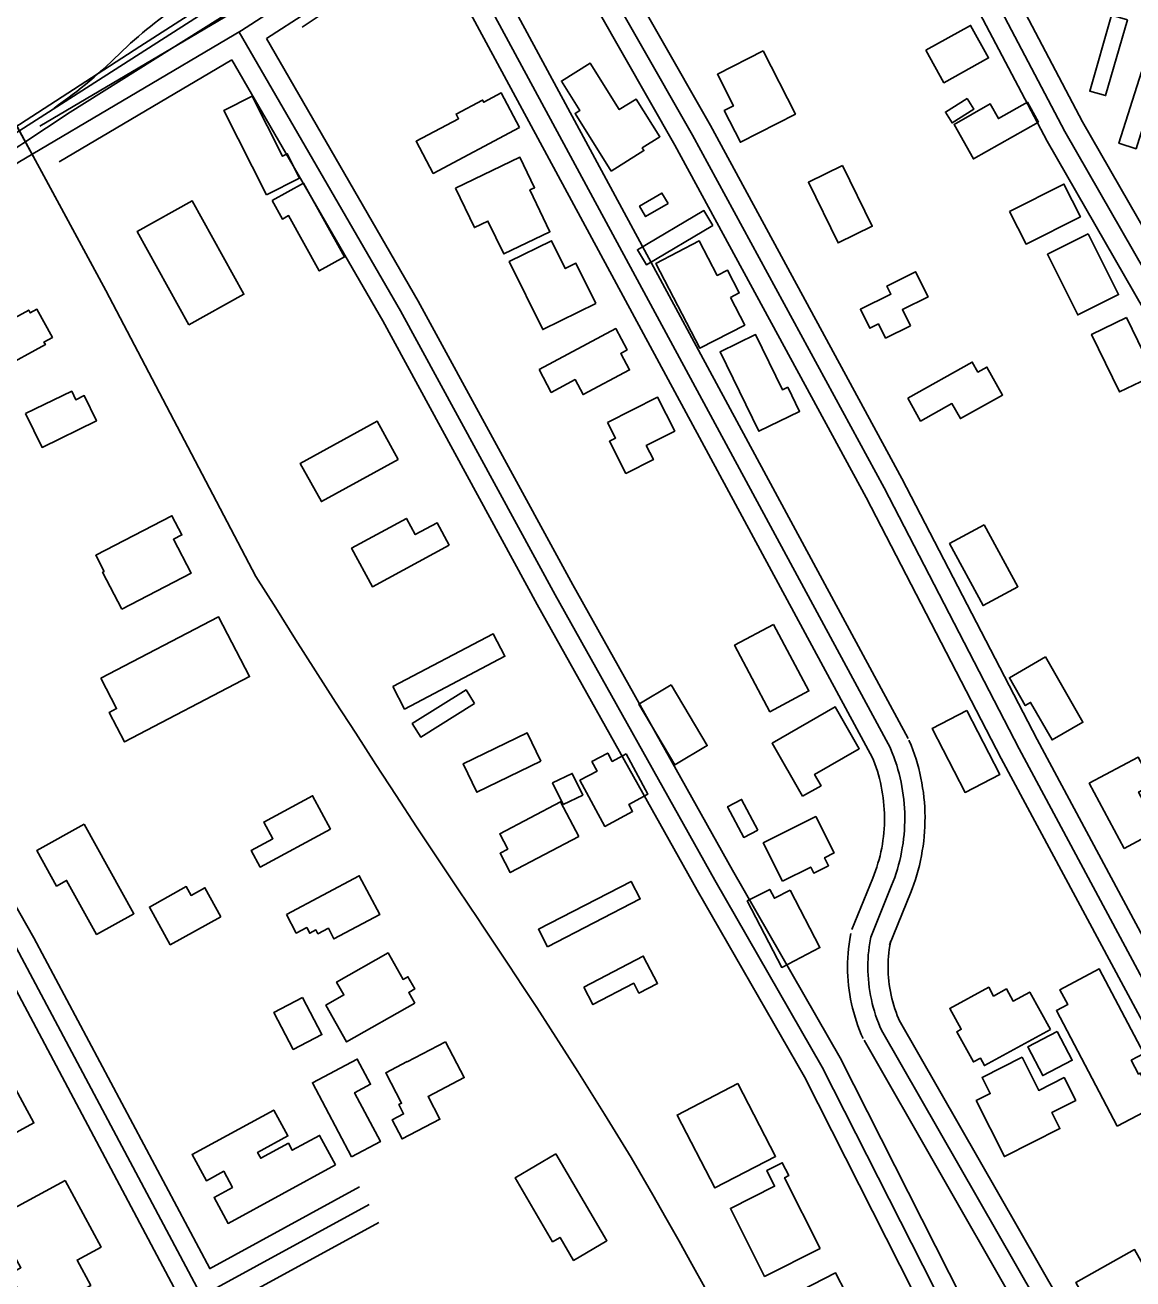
# Model space of a CAD drawing. Extents: x 3477039 to 3515015, y 546746 to 572297.
# Drawn here: x 3484672 to 3485493, y 561914 to 562842 of the extents above; entities that cross this region are included whole.
import ezdxf

# ---------------------------------------------------------------- set-up
doc = ezdxf.new("R2010")
doc.units = 0
for name, color, linetype in [('V-BLDG-OTLN', 7, 'Continuous'), ('V-RAIL-TRAK', 7, 'Continuous'), ('V-ROAD-CNTR', 7, 'Continuous'), ('V-TOPO-SHOR', 7, 'Continuous')]:
    doc.layers.add(name, color=color, linetype=linetype)

msp = doc.modelspace()

# ---------------------------------------------------------------- linework, layer by layer
at = {"layer": 'V-BLDG-OTLN'}
for points in [[(3485488.78, 562846.32), (3485472.58, 562790.06), (3485460.79, 562793.46), (3485476.99, 562849.71)], [(3485339.38, 562823.64), (3485372.53, 562842.06), (3485385.88, 562818.04), (3485352.73, 562799.62)], [(3485218.94, 562823.19), (3485242.85, 562776.33), (3485202.1, 562755.54), (3485190.14, 562778.99), (3485196.92, 562782.45), (3485184.98, 562805.87)], [(3485106.39, 562734.21), (3485079.61, 562776.87), (3485083.15, 562779.09), (3485069.51, 562800.82), (3485090.72, 562814.13), (3485112.34, 562779.7), (3485124.84, 562787.55), (3485142.4, 562759.58), (3485129.3, 562751.36), (3485130.53, 562749.36)], [(3485511.79, 562803.71), (3485495.17, 562750.75), (3485482.44, 562754.74), (3485499.07, 562807.7)], [(3484851.11, 562716.55), (3484819.39, 562779.02), (3484840.32, 562789.65), (3484862.9, 562745.17), (3484866.43, 562746.96), (3484875.57, 562728.96)], [(3485038.47, 562766.54), (3484974.55, 562732.49), (3484961.9, 562756.23), (3484993.26, 562772.94), (3484991.44, 562776.36), (3485011.06, 562786.81), (3485011.95, 562785.15), (3485024.88, 562792.04)], [(3485370, 562787.99), (3485375, 562780.06), (3485358.89, 562769.9), (3485353.89, 562777.83)], [(3485422.95, 562770.43), (3485374.65, 562743.24), (3485360.27, 562768.79), (3485387.08, 562783.87), (3485393.19, 562773.02), (3485414.69, 562785.11)], [(3484990.98, 562721.47), (3485038.77, 562744.42), (3485049.61, 562721.85), (3485046.1, 562720.16), (3485060.93, 562689.28), (3485026.71, 562672.84), (3485015.04, 562697.13), (3485004.99, 562692.3)], [(3485277.68, 562738.28), (3485299.72, 562693.33), (3485274.43, 562680.93), (3485252.39, 562725.88)], [(3484855.29, 562712.27), (3484878.5, 562725.16), (3484908.82, 562670.59), (3484890.16, 562660.22), (3484867.4, 562701.17), (3484862.86, 562698.64)], [(3485401.47, 562704.35), (3485441.7, 562724.57), (3485453.89, 562700.31), (3485413.66, 562680.09)], [(3485148.44, 562710.19), (3485131.86, 562700.5), (3485127.35, 562708.23), (3485143.93, 562717.92)], [(3484793.51, 562620.33), (3484755.29, 562689.46), (3484796.11, 562712.04), (3484834.34, 562642.9)], [(3485181.65, 562693.8), (3485132.38, 562664.74), (3485125.79, 562675.91), (3485175.07, 562704.95)], [(3485459.6, 562687.66), (3485482.12, 562642.7), (3485451.9, 562627.57), (3485429.38, 562672.52)], [(3485094.87, 562636.03), (3485055.6, 562616.73), (3485030.86, 562667.1), (3485062.22, 562682.51), (3485072.29, 562662), (3485080.21, 562665.88)], [(3485194.66, 562640.48), (3485205.23, 562620.13), (3485172.1, 562602.91), (3485139.45, 562665.74), (3485171.59, 562682.45), (3485184.85, 562656.93), (3485192.39, 562660.85), (3485201.2, 562643.88)], [(3485328.01, 562619.6), (3485309.56, 562610.42), (3485304.3, 562620.96), (3485297.87, 562617.76), (3485290.91, 562631.76), (3485313.55, 562643.04), (3485310.58, 562649.01), (3485331.75, 562659.54), (3485341.01, 562640.94), (3485322.08, 562631.52)], [(3484640.39, 562612.3), (3484674.98, 562631.19), (3484676.1, 562629.14), (3484681.03, 562631.83), (3484692.43, 562610.95), (3484686.19, 562607.54), (3484687.25, 562605.6), (3484653.97, 562587.43)], [(3485488.03, 562625.7), (3485508.69, 562583.11), (3485482.77, 562570.53), (3485462.1, 562613.12)], [(3485052.89, 562587.13), (3485109.7, 562617.5), (3485118.17, 562601.65), (3485113.45, 562599.13), (3485119.97, 562586.94), (3485085.56, 562568.55), (3485079.61, 562579.68), (3485061.93, 562570.23)], [(3485237.15, 562574.11), (3485245.87, 562556.13), (3485215.59, 562541.44), (3485187.02, 562600.3), (3485213.32, 562613.06), (3485233.16, 562572.18)], [(3485325.96, 562566), (3485373.79, 562592.71), (3485377.95, 562585.27), (3485384.65, 562589.02), (3485396.24, 562568.27), (3485364.94, 562550.78), (3485358.7, 562561.96), (3485335.46, 562548.98)], [(3484672.66, 562554.48), (3484706.75, 562571.02), (3484709.78, 562564.77), (3484716.03, 562567.81), (3484725.13, 562549.05), (3484684.79, 562529.48)], [(3485103.7, 562547.95), (3485140.62, 562566.8), (3485153.47, 562541.62), (3485132.29, 562530.82), (3485137.56, 562520.5), (3485117.3, 562510.16), (3485105.09, 562534.09), (3485109.6, 562536.4)], [(3484948.51, 562520.63), (3484891.68, 562489.32), (3484876.07, 562517.64), (3484932.9, 562548.95)], [(3484743.9, 562409.58), (3484729.63, 562437.05), (3484730.76, 562437.64), (3484724.59, 562449.53), (3484781.04, 562478.84), (3484788.39, 562464.69), (3484782.14, 562461.45), (3484795.2, 562436.22)], [(3484986.33, 562457.14), (3484929.51, 562426.3), (3484914.02, 562454.82), (3484954.71, 562476.91), (3484961.22, 562464.91), (3484977.35, 562473.67)], [(3485382.71, 562472.18), (3485407.56, 562426.25), (3485381.78, 562412.3), (3485356.92, 562458.22)], [(3484728.23, 562358.45), (3484815.39, 562404.02), (3484838.53, 562359.74), (3484745.93, 562311.33), (3484734.54, 562333.11), (3484739.98, 562335.96)], [(3485226.58, 562398.3), (3485252.81, 562349.06), (3485223.92, 562333.67), (3485197.69, 562382.91)], [(3484944.62, 562352.26), (3485018.95, 562391.36), (3485027.67, 562374.77), (3484953.35, 562335.67)], [(3485428.12, 562374.26), (3485455.77, 562325.94), (3485432.87, 562312.84), (3485417.03, 562340.52), (3485413.08, 562338.25), (3485401.27, 562358.89)], [(3485150.78, 562353.57), (3485177.53, 562308.56), (3485153.52, 562294.29), (3485126.77, 562339.3)], [(3485005.16, 562339.78), (3484965.34, 562314.85), (3484959.04, 562324.91), (3484998.86, 562349.84)], [(3485248.12, 562271.02), (3485225.54, 562310.33), (3485272.29, 562337.19), (3485290.06, 562306.26), (3485256.98, 562287.26), (3485261.79, 562278.88)], [(3485369.77, 562334.49), (3485394.15, 562287.16), (3485368.45, 562273.93), (3485344.08, 562321.26)], [(3485054.23, 562297.04), (3485006.92, 562274.08), (3484996.72, 562295.09), (3485044.04, 562318.05)], [(3485117.33, 562302.4), (3485133.44, 562272.58), (3485119.46, 562265.02), (3485122.23, 562259.88), (3485101.65, 562248.76), (3485083.22, 562282.89), (3485095.88, 562289.73), (3485092.08, 562296.76), (3485103.78, 562303.08), (3485107.12, 562296.89)], [(3485486.17, 562232.43), (3485460.4, 562280.72), (3485496.63, 562300.06), (3485507.49, 562279.7), (3485497.01, 562274.11), (3485511.9, 562246.17)], [(3485070.79, 562264.86), (3485062.98, 562280.94), (3485077.53, 562288), (3485085.31, 562271.9)], [(3484898.54, 562246.74), (3484846.42, 562218.64), (3484839.8, 562230.92), (3484855.76, 562239.53), (3484849.05, 562251.98), (3484885.2, 562271.47)], [(3485214.89, 562246.02), (3485204.51, 562240.55), (3485192.55, 562263.27), (3485202.93, 562268.74)], [(3485082.27, 562241.2), (3485031.61, 562214.52), (3485024.04, 562228.89), (3485029.79, 562231.93), (3485023.79, 562243.31), (3485068.69, 562266.96)], [(3484715.92, 562250.33), (3484752.79, 562183.98), (3484725.23, 562168.66), (3484702.97, 562208.72), (3484695.52, 562204.58), (3484680.91, 562230.87)], [(3485233.26, 562208.16), (3485219.01, 562236.56), (3485257.85, 562256.04), (3485271.38, 562229.08), (3485264.35, 562225.55), (3485267.31, 562219.64), (3485256.38, 562214.15), (3485254.13, 562218.63)], [(3484865.77, 562183.57), (3484919.77, 562212.12), (3484934.96, 562183.39), (3484901, 562165.44), (3484896.85, 562173.3), (3484889.14, 562169.22), (3484887.67, 562172.04), (3484883.07, 562169.6), (3484880.86, 562173.75), (3484873.12, 562169.66)], [(3484817.26, 562181.8), (3484779.82, 562161.06), (3484764.34, 562189), (3484791.63, 562204.12), (3484795.23, 562197.61), (3484805.38, 562203.24)], [(3485059.18, 562159.61), (3485052.5, 562172.56), (3485121.14, 562207.96), (3485127.82, 562195.02)], [(3485238.82, 562201.51), (3485260.9, 562158.91), (3485232.64, 562144.27), (3485207.13, 562193.5), (3485223.74, 562202.11), (3485227.18, 562195.47)], [(3484961.02, 562117.69), (3484910.34, 562089.13), (3484895.01, 562116.34), (3484908.34, 562123.86), (3484902.94, 562133.45), (3484941.13, 562154.97), (3484952.19, 562135.34), (3484955.75, 562137.35), (3484960.85, 562128.3), (3484956.44, 562125.81)], [(3485086.11, 562129.66), (3485130.14, 562152.66), (3485140.68, 562132.46), (3485126.89, 562125.26), (3485123.06, 562132.59), (3485092.83, 562116.8)], [(3485481.18, 562026.63), (3485436.1, 562112.32), (3485444.47, 562116.72), (3485438.64, 562127.79), (3485467.8, 562143.14), (3485500.79, 562080.44), (3485491.5, 562075.56), (3485496.9, 562065.3), (3485498.21, 562065.99), (3485510.73, 562042.18)], [(3485431.6, 562098.26), (3485382.83, 562071.55), (3485379.8, 562077.08), (3485374.59, 562074.23), (3485362.33, 562096.62), (3485365.62, 562098.42), (3485357.16, 562113.87), (3485385.95, 562129.63), (3485389.52, 562123.1), (3485399.1, 562128.35), (3485404.05, 562119.3), (3485416.38, 562126.05)], [(3484877.8, 562121.98), (3484892.06, 562094.52), (3484870.85, 562083.51), (3484856.59, 562110.97)], [(3485436.76, 562096.78), (3485447.79, 562075.48), (3485426, 562064.19), (3485414.96, 562085.49)], [(3484646.58, 562088.27), (3484678.82, 562029.04), (3484623.98, 561999.18), (3484608.23, 562028.1), (3484621.73, 562035.46), (3484617.73, 562042.82), (3484596.06, 562031.02), (3484580.71, 562059.21), (3484618.87, 562079.99), (3484621.73, 562074.74)], [(3484983.73, 562089.2), (3484997.53, 562062.69), (3484970.68, 562048.71), (3484979.46, 562031.85), (3484951.43, 562017.26), (3484944.12, 562031.3), (3484952.63, 562035.73), (3484949.03, 562042.63), (3484951.11, 562043.71), (3484939.37, 562066.27), (3484955.25, 562074.54), (3484955.33, 562074.41)], [(3484914.03, 562003.94), (3484885.05, 562058.85), (3484918.29, 562076.4), (3484928.17, 562057.69), (3484916.34, 562051.45), (3484935.45, 562015.24)], [(3485410.66, 562077.81), (3485423.07, 562053.2), (3485441.84, 562062.66), (3485450.37, 562045.74), (3485432.61, 562036.78), (3485438.64, 562024.83), (3485397.65, 562004.16), (3485376.74, 562045.62), (3485387.05, 562050.82), (3485381, 562062.85)], [(3485200.04, 562058.21), (3485228.1, 562004.24), (3485183.16, 561980.88), (3485155.11, 562034.84)], [(3484902.2, 561997.96), (3484822.65, 561954.69), (3484812.2, 561973.9), (3484825.85, 561981.33), (3484819.37, 561993.26), (3484806.49, 561986.26), (3484795.91, 562005.71), (3484856.43, 562038.63), (3484866.86, 562019.45), (3484844.46, 562007.27), (3484846.84, 562002.89), (3484867.33, 562014.04), (3484870.18, 562008.81), (3484890.33, 562019.77)], [(3485065.35, 562006.18), (3485103.16, 561941.75), (3485078.45, 561927.25), (3485068.46, 561944.28), (3485062.99, 561941.07), (3485035.23, 561988.51)], [(3485261.16, 561936.1), (3485219.98, 561915.43), (3485194.7, 561965.77), (3485227.38, 561982.18), (3485221.55, 561993.78), (3485233.1, 561999.58), (3485237.88, 561990.05), (3485234.83, 561988.52)], [(3484701.85, 561986.39), (3484728.57, 561937.11), (3484710.73, 561927.44), (3484720.85, 561908.76), (3484678.01, 561885.53), (3484660.77, 561917.32), (3484669.11, 561921.84), (3484661.23, 561936.39), (3484663.9, 561937.84), (3484652.18, 561959.46)], [(3485517.6, 561893.06), (3485474.03, 561868.65), (3485450.4, 561910.82), (3485493.97, 561935.23)], [(3485275.38, 561881.83), (3485301.59, 561831.19), (3485271.41, 561815.57), (3485258.05, 561841.38), (3485253.81, 561839.19), (3485238.67, 561868.45), (3485243.52, 561870.97), (3485230.38, 561896.36), (3485272.42, 561918.11), (3485287.85, 561888.29)]]:
    msp.add_lwpolyline(points, close=True, dxfattribs=at)
at = {"layer": 'V-RAIL-TRAK'}
for points in [[(3486336.85, 563821.03), (3486189.21, 563726.67), (3486020.91, 563620.25), (3485849.62, 563509.18), (3485693.13, 563410.23), (3485543.13, 563314.73), (3485360.63, 563196.76), (3485337, 563181.22), (3485335.16, 563180.03), (3485272.62, 563139.79), (3485175.17, 563077.06), (3485019.85, 562977.52), (3484852.71, 562870.5), (3484705.67, 562777.9), (3484670.62, 562754.58), (3484668.45, 562753.14), (3484594.05, 562705.96), (3484546.78, 562674.29)], [(3484541.09, 562688.43), (3484662.15, 562764.93), (3484663.92, 562766.08), (3484757.24, 562826.51), (3484897.81, 562916.85), (3485048.98, 563012.34), (3485151.17, 563079.69), (3485243.89, 563138.37), (3485329.38, 563193.71), (3485330.12, 563194.19), (3485458.31, 563279.4), (3485511.56, 563320.97), (3485556.59, 563362.05), (3485588.61, 563393.31), (3485626.06, 563437.99), (3485677.14, 563494.23), (3485710.4, 563531.35), (3485769.11, 563588.67), (3485812.3, 563623.32), (3485889.7, 563675.73), (3485991.27, 563739.58), (3486092.87, 563805.77)]]:
    msp.add_lwpolyline(points, dxfattribs=at)
at = {"layer": 'V-ROAD-CNTR'}
for points in [[(3484732.14, 562645.74), (3484666.56, 562766.59), (3484567.72, 562947.49), (3484396.21, 563261.37), (3484185.98, 563654.56), (3483902.4, 564179.75), (3483759.12, 564437.03), (3483573.9, 564786.66), (3483343.65, 565203.64), (3482914.2, 565989.66)], [(3488866.84, 565455.12), (3488142.9, 564993.43), (3486940.87, 564218.68), (3485282.77, 563157.9), (3483076.99, 561745.78), (3481219.64, 560560.78)], [(3484684.32, 562733.87), (3484567.72, 562947.49), (3484403.38, 563248.24)], [(3484683.2, 562767.42), (3484824.62, 562850.99), (3484960.71, 562938.92), (3485036.42, 562990.21), (3485247.13, 563122.01), (3485321.9, 563172.59)], [(3484578.63, 562677.78), (3484667.17, 562740.53), (3484832.51, 562838.22), (3484968.99, 562926.41), (3485044.6, 562977.64), (3485255.31, 563109.44), (3485340.65, 563167.18)], [(3485259.08, 563111.79), (3485442.33, 562763.54), (3485578.67, 562525.95)], [(3485278.53, 563107.03), (3485455.47, 562770.77), (3485591.68, 562533.42)], [(3485253.33, 563090.5), (3485429.18, 562756.31), (3485565.66, 562518.49)], [(3485043.42, 562976.9), (3485166.67, 562760.67), (3485308.41, 562499.41), (3485408.5, 562306.14), (3485527.34, 562084.64), (3485620.77, 561910.91)], [(3485063.59, 562971.82), (3485179.78, 562767.96), (3485321.66, 562506.44), (3485421.77, 562313.13), (3485540.56, 562091.74), (3485625.6, 561933.61)], [(3485038.44, 562955.35), (3485153.56, 562753.37), (3485295.15, 562492.39), (3485395.23, 562299.14), (3485514.13, 562077.54), (3485601.62, 561914.85)], [(3485313.14, 562306.74), (3484976.08, 562930.99)], [(3485326.34, 562313.87), (3484995.64, 562926.35)], [(3484850.96, 562832.29), (3484970.6, 562909.59)], [(3485299.94, 562299.61), (3484970.6, 562909.59)], [(3484830.82, 562837.14), (3484950.28, 562630.58), (3485064.74, 562420.35), (3485183.17, 562208.83), (3485262.66, 562070.28), (3485353.64, 561890.77), (3485389.83, 561824.75), (3485430.79, 561759.9)], [(3484850.96, 562832.29), (3484963.36, 562637.92), (3485077.88, 562427.61), (3485196.22, 562216.23), (3485275.86, 562077.41), (3485366.91, 561897.76), (3485402.76, 561832.37), (3485434.54, 561782.04)], [(3484697.5, 562741.03), (3484825.38, 562816.59)], [(3484825.38, 562816.59), (3484937.2, 562623.24), (3485051.61, 562413.1), (3485170.12, 562201.44), (3485249.46, 562063.16), (3485340.37, 561883.77), (3485376.9, 561817.14), (3485410.88, 561763.33)], [(3484732.14, 562645.74), (3484684.32, 562733.87)], [(3484843.26, 562433.91), (3484732.14, 562645.74)], [(3484843.26, 562433.91), (3484732.14, 562645.74)], [(3484451.24, 562536.09), (3484665.66, 562158.92), (3484803.67, 561899.46), (3484925.89, 561678.84), (3485045.08, 561466.8)], [(3484469.31, 562534.67), (3484678.81, 562166.15), (3484809.07, 561921.25)], [(3484446.02, 562514.93), (3484652.52, 562151.69), (3484782.74, 561906.87)], [(3484843.26, 562433.91), (3484857.9, 562410.59), (3484872.6, 562387.3), (3484887.38, 562364.06), (3484902.22, 562340.86), (3484917.13, 562317.71), (3484932.11, 562294.6), (3484947.15, 562271.53), (3484962.26, 562248.51), (3484977.44, 562225.53), (3484992.68, 562202.59), (3485008, 562179.7), (3485010.2, 562176.41)], [(3484843.26, 562433.91), (3484857.9, 562410.59), (3484872.6, 562387.3), (3484887.38, 562364.06), (3484902.22, 562340.86), (3484917.13, 562317.71), (3484932.11, 562294.6), (3484947.15, 562271.53), (3484962.26, 562248.51), (3484977.44, 562225.53), (3484992.68, 562202.59), (3485008, 562179.7), (3485010.2, 562176.41)], [(3485314.03, 562204.86), (3485315.22, 562207.89), (3485316.33, 562210.94), (3485317.37, 562214.03), (3485318.33, 562217.14), (3485319.22, 562220.27), (3485320.03, 562223.42), (3485320.76, 562226.59), (3485321.41, 562229.78), (3485321.98, 562232.98), (3485322.48, 562236.2), (3485322.9, 562239.43), (3485323.23, 562242.66), (3485323.49, 562245.91), (3485323.67, 562249.16), (3485323.76, 562252.41), (3485323.78, 562255.66), (3485323.72, 562258.92), (3485323.57, 562262.17), (3485323.35, 562265.42), (3485323.05, 562268.66), (3485322.67, 562271.89), (3485322.2, 562275.11), (3485321.66, 562278.32), (3485321.04, 562281.51), (3485320.35, 562284.69), (3485319.57, 562287.85), (3485318.72, 562290.99), (3485317.79, 562294.11), (3485316.78, 562297.21), (3485315.7, 562300.28), (3485314.54, 562303.32), (3485313.31, 562306.33), (3485313.14, 562306.74)], [(3485327.99, 562199.38), (3485329.25, 562202.58), (3485330.49, 562205.98), (3485331.64, 562209.42), (3485332.72, 562212.88), (3485333.7, 562216.36), (3485334.6, 562219.87), (3485335.42, 562223.4), (3485336.14, 562226.95), (3485336.78, 562230.52), (3485337.33, 562234.1), (3485337.8, 562237.69), (3485338.17, 562241.3), (3485338.46, 562244.91), (3485338.65, 562248.53), (3485338.76, 562252.15), (3485338.78, 562255.77), (3485338.71, 562259.39), (3485338.55, 562263.01), (3485338.3, 562266.63), (3485337.97, 562270.24), (3485337.54, 562273.83), (3485337.03, 562277.42), (3485336.42, 562280.99), (3485335.74, 562284.55), (3485334.96, 562288.09), (3485334.1, 562291.61), (3485333.15, 562295.1), (3485332.11, 562298.57), (3485330.99, 562302.02), (3485329.79, 562305.44), (3485328.5, 562308.82), (3485327.16, 562312.1), (3485326.94, 562312.61)], [(3485300.07, 562210.34), (3485301.19, 562213.19), (3485302.18, 562215.9), (3485303.1, 562218.64), (3485303.95, 562221.4), (3485304.73, 562224.17), (3485305.45, 562226.97), (3485306.1, 562229.78), (3485306.68, 562232.61), (3485307.19, 562235.45), (3485307.63, 562238.3), (3485307.99, 562241.16), (3485308.29, 562244.03), (3485308.52, 562246.91), (3485308.68, 562249.79), (3485308.76, 562252.67), (3485308.78, 562255.56), (3485308.72, 562258.44), (3485308.6, 562261.33), (3485308.4, 562264.2), (3485308.13, 562267.08), (3485307.79, 562269.95), (3485307.38, 562272.8), (3485306.9, 562275.64), (3485306.35, 562278.48), (3485305.73, 562281.3), (3485305.05, 562284.1), (3485304.29, 562286.88), (3485303.47, 562289.65), (3485302.57, 562292.39), (3485301.62, 562295.11), (3485300.59, 562297.81), (3485299.47, 562300.56), (3485299.33, 562300.88)], [(3485284.67, 562172.28), (3485300.12, 562210.48)], [(3485298.58, 562166.65), (3485314.03, 562204.86)], [(3485312.48, 562161.03), (3485327.93, 562199.23)], [(3485121.06, 562003.59), (3485111.28, 562019.57), (3485101.44, 562035.5), (3485091.53, 562051.39), (3485081.55, 562067.24), (3485071.51, 562083.05), (3485061.39, 562098.81), (3485051.21, 562114.53), (3485040.97, 562130.21), (3485030.65, 562145.84), (3485020.27, 562161.43), (3485010.2, 562176.41)], [(3485121.06, 562003.59), (3485111.28, 562019.57), (3485101.44, 562035.5), (3485091.53, 562051.39), (3485081.55, 562067.24), (3485071.51, 562083.05), (3485061.39, 562098.81), (3485051.21, 562114.53), (3485040.97, 562130.21), (3485030.65, 562145.84), (3485020.27, 562161.43), (3485010.2, 562176.41)], [(3485292.87, 562091.72), (3485291.58, 562094.67), (3485290.29, 562097.83), (3485289.09, 562101.02), (3485287.97, 562104.25), (3485286.94, 562107.51), (3485286, 562110.79), (3485285.14, 562114.09), (3485284.37, 562117.42), (3485283.69, 562120.76), (3485283.1, 562124.12), (3485282.6, 562127.5), (3485282.19, 562130.89), (3485281.87, 562134.29), (3485281.63, 562137.69), (3485281.49, 562141.1), (3485281.44, 562144.52), (3485281.48, 562147.93), (3485281.61, 562151.34), (3485281.83, 562154.75), (3485282.14, 562158.15), (3485282.54, 562161.53), (3485283.03, 562164.91), (3485283.6, 562168.22), (3485283.84, 562169.47)], [(3485306.61, 562097.74), (3485305.4, 562100.51), (3485304.26, 562103.3), (3485303.2, 562106.12), (3485302.21, 562108.97), (3485301.3, 562111.85), (3485300.47, 562114.74), (3485299.71, 562117.66), (3485299.03, 562120.6), (3485298.43, 562123.56), (3485297.91, 562126.53), (3485297.47, 562129.51), (3485297.1, 562132.5), (3485296.82, 562135.5), (3485296.61, 562138.51), (3485296.49, 562141.53), (3485296.44, 562144.54), (3485296.48, 562147.56), (3485296.59, 562150.57), (3485296.79, 562153.58), (3485297.06, 562156.58), (3485297.42, 562159.58), (3485297.85, 562162.56), (3485298.36, 562165.53), (3485298.58, 562166.65)], [(3485320.35, 562103.76), (3485319.22, 562106.34), (3485318.23, 562108.77), (3485317.31, 562111.22), (3485316.45, 562113.69), (3485315.66, 562116.18), (3485314.94, 562118.7), (3485314.28, 562121.23), (3485313.69, 562123.78), (3485313.17, 562126.35), (3485312.72, 562128.93), (3485312.33, 562131.52), (3485312.02, 562134.12), (3485311.77, 562136.72), (3485311.59, 562139.33), (3485311.48, 562141.95), (3485311.44, 562144.57), (3485311.47, 562147.18), (3485311.57, 562149.8), (3485311.74, 562152.41), (3485311.98, 562155.02), (3485312.29, 562157.62), (3485312.66, 562160.21), (3485313.12, 562162.85), (3485313.31, 562163.84)], [(3485482.73, 561820.34), (3485319.63, 562105.2)], [(3485478.39, 561797.73), (3485306.61, 562097.74)], [(3485458.97, 561801.46), (3485293.59, 562090.29)], [(3485203.95, 561855.42), (3485194.62, 561872.74), (3485185.21, 561890.01), (3485175.73, 561907.25), (3485166.19, 561924.45), (3485156.57, 561941.61), (3485146.88, 561958.73), (3485137.13, 561975.81), (3485127.3, 561992.85), (3485121.06, 562003.59)], [(3485203.96, 561855.42), (3485194.62, 561872.74), (3485185.21, 561890.01), (3485175.73, 561907.25), (3485166.19, 561924.45), (3485156.57, 561941.61), (3485146.88, 561958.73), (3485137.13, 561975.81), (3485127.3, 561992.85), (3485121.06, 562003.59)], [(3484919.87, 561981.73), (3484808.82, 561921.11)], [(3484927.05, 561968.56), (3483305.78, 561083.52)], [(3484934.24, 561955.4), (3484823.36, 561894.87)]]:
    msp.add_lwpolyline(points, dxfattribs=at)
for centre, radius, start, end in [((3484977.55, 562577.13), 339.06, 122.91237, 133.3767), ((3484482.94, 563083.64), 368.98, 304.83182, 315.18503)]:
    msp.add_arc(centre, radius, start, end, dxfattribs=at)
at = {"layer": 'V-TOPO-SHOR'}
msp.add_lwpolyline([(3484877.41, 562840.74), (3484927.21, 562874.02), (3484970.34, 562901.26)], dxfattribs=at)

doc.saveas('drawing.dxf')
